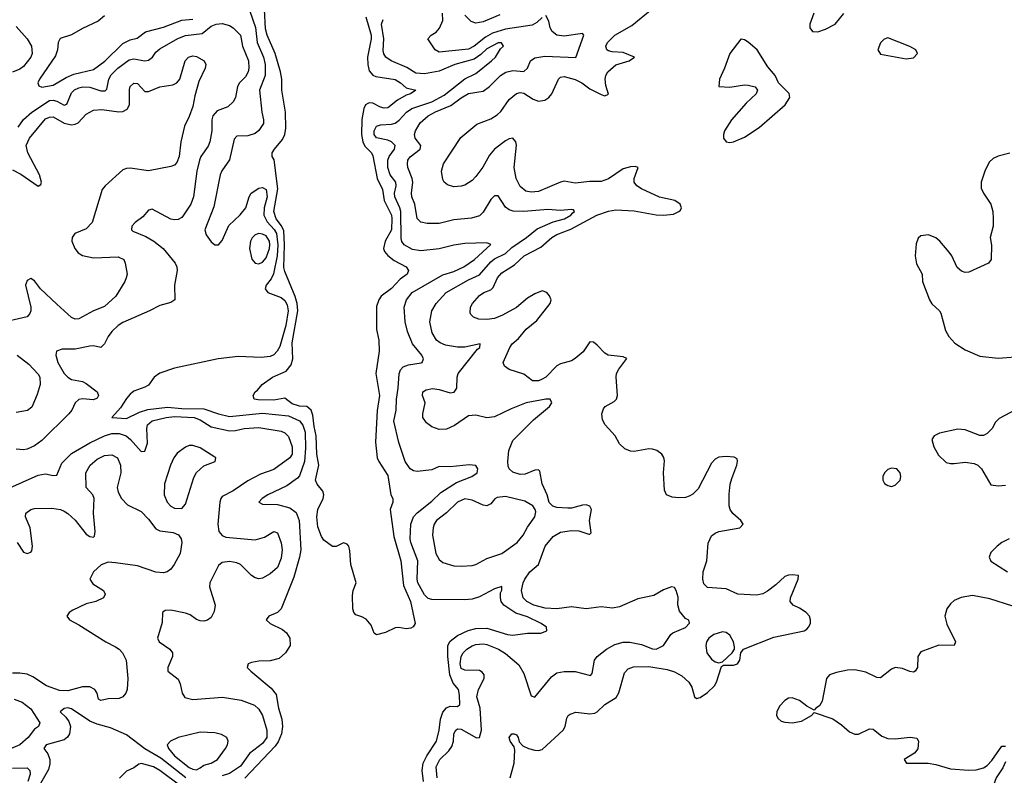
# Model space of a CAD drawing. Header units: inches. Extents: x 1603819 to 1745079, y 385938 to 533966.
# Tile 479 of 561: x 1633829 to 1639183, y 493064 to 497174. Entities that reach past the tile are written whole.
import ezdxf

# ---------------------------------------------------------------- set-up
doc = ezdxf.new("R2010")
doc.units = ezdxf.units.IN
doc.header["$MEASUREMENT"] = 0
doc.layers.add('B6439', color=7, linetype='Continuous')

msp = doc.modelspace()

# ---------------------------------------------------------------- linework, layer by layer
at = {"layer": 'B6439', "color": 5}
for points, elevation in [([(1635079.5, 497219.5), (1635111.2, 497131.2), (1635119.7, 497050), (1635154.5, 496970), (1635163.4, 496930), (1635162.8, 496870), (1635132.9, 496790), (1635146.1, 496670), (1635155.2, 496630), (1635154.3, 496610), (1635130, 496570.2), (1635110, 496555.6), (1635070, 496542.7), (1635010, 496540.9), (1634995.9, 496524.1), (1634969.3, 496410.7), (1634928.3, 496351.7), (1634919.1, 496330), (1634884.3, 496155.7), (1634835.4, 496030), (1634842.8, 496002.8), (1634870, 495965.2), (1634889.7, 495949.7), (1634910, 495949.6), (1634930, 495972.3), (1634965.4, 496054.6), (1635027.3, 496112.7), (1635058.5, 496150), (1635076.5, 496210), (1635088.2, 496230), (1635130, 496257.1), (1635150, 496260.7), (1635170, 496249.7), (1635174.1, 496210), (1635157.6, 496150), (1635157.2, 496110), (1635173.9, 496073.9), (1635212.8, 496032.8), (1635225.8, 496010), (1635233.4, 495950), (1635229, 495890), (1635209.4, 495790.6), (1635196, 495764), (1635168.7, 495730), (1635163.4, 495710), (1635178.2, 495690), (1635250, 495662), (1635270, 495646.1), (1635282.7, 495622.7), (1635289.1, 495590), (1635275.8, 495510), (1635243, 495397), (1635229.5, 495370.5), (1635210, 495351.8), (1635190, 495341.7), (1635142.8, 495337.2), (1635017.3, 495342.7), (1634908.6, 495328.6), (1634670, 495279.1), (1634590, 495250.7), (1634559.8, 495230), (1634530, 495186.7), (1634510, 495174.4), (1634450, 495153.4), (1634430, 495136.4), (1634410, 495114), (1634377.3, 495062.7), (1634329.3, 495010), (1634410, 495004.5), (1634480.8, 495039.2), (1634525.5, 495054.5), (1634633.1, 495066.9), (1634710, 495059.8), (1634830, 495057.5), (1634909.2, 495029.2), (1634970, 495016.4), (1635150, 495033.4), (1635290, 495019.6), (1635350, 494991.5), (1635368.9, 494968.9), (1635380.6, 494930), (1635383.7, 494843.7), (1635377.4, 494770), (1635350, 494693.4), (1635340.1, 494679.9), (1635281.6, 494638.4), (1635178.3, 494590), (1635148.2, 494570), (1635129.7, 494550), (1635150, 494538.3), (1635230, 494537.3), (1635298.6, 494518.6), (1635332.5, 494492.5), (1635347.7, 494450), (1635356.9, 494290), (1635350.2, 494249.8), (1635318.7, 494141.3), (1635250.3, 493969.7), (1635229.9, 493950.1), (1635182.9, 493930), (1635168.3, 493910), (1635191.1, 493890), (1635257.3, 493857.3), (1635279.7, 493839.7), (1635298.3, 493810), (1635299.7, 493770), (1635275.1, 493730), (1635240.3, 493699.7), (1635190, 493687.2), (1635130, 493685.2), (1635090, 493677.6), (1635072, 493670), (1635066.6, 493650), (1635085.1, 493630), (1635197.2, 493537.2), (1635223.4, 493503.4), (1635236.1, 493430), (1635254.1, 493370), (1635257.4, 493330), (1635253.2, 493290), (1635234.4, 493245.6), (1635217.4, 493222.6), (1635052.3, 493047.7)], 340), ([(1635710.4, 497190), (1635740.4, 497090), (1635740.6, 497070), (1635720.5, 496970), (1635721.2, 496930), (1635730, 496895.5), (1635750, 496871.3), (1635764.7, 496864.7), (1635870, 496848.5), (1635899.8, 496830), (1635930, 496802.7), (1635982.8, 496790), (1635954, 496770), (1635930, 496763.4), (1635883.5, 496736.5), (1635830, 496695.2), (1635810, 496691.8), (1635790, 496697.3), (1635750, 496719), (1635730, 496721.6), (1635722.3, 496717.7), (1635710, 496709.9), (1635699.5, 496690), (1635688.6, 496631.4), (1635687.8, 496550), (1635693.9, 496510), (1635706, 496486), (1635742.5, 496450), (1635750, 496432.9), (1635773.1, 496310), (1635802, 496250), (1635811.2, 496190), (1635850, 496110.2), (1635853.1, 496093.1), (1635851.5, 496030), (1635816.5, 495970), (1635807.8, 495930), (1635812.7, 495912.7), (1635830.9, 495890.9), (1635864.4, 495864.4), (1635930.3, 495830), (1635942.6, 495810), (1635935.3, 495790), (1635898.1, 495761.9), (1635850, 495711.6), (1635795, 495670), (1635781.8, 495650), (1635770, 495613.2), (1635768.7, 495488.7), (1635781.7, 495430), (1635784.4, 495370), (1635764.8, 495250), (1635784.6, 495130), (1635772, 495048), (1635764.3, 494875.7), (1635772.7, 494790), (1635781.1, 494770), (1635830, 494694), (1635847.2, 494590), (1635858, 494570), (1635858.3, 494550), (1635843.5, 494510), (1635863.1, 494363.1), (1635901.5, 494230), (1635916.2, 494096.2), (1635953.6, 494010), (1635979.3, 493890), (1635968.7, 493871.3), (1635955.1, 493864.9), (1635930, 493861.3), (1635890, 493868), (1635870, 493866.3), (1635818.6, 493841.4), (1635770, 493827.6), (1635756.2, 493836.2), (1635739.7, 493879.7), (1635713.1, 493913.1), (1635690, 493926), (1635656, 493936), (1635646, 493950), (1635640.9, 493970), (1635638.6, 494041.4), (1635642.7, 494070), (1635659, 494110), (1635629.2, 494210), (1635624.7, 494284.7), (1635619, 494310), (1635610, 494322), (1635590, 494328), (1635550, 494308), (1635530, 494308), (1635483.2, 494343.2), (1635470, 494362), (1635450, 494415.3), (1635445.4, 494470), (1635449.7, 494510), (1635479.5, 494570), (1635482.9, 494590), (1635477.6, 494610), (1635446.7, 494646.7), (1635436.9, 494670), (1635454.8, 494750), (1635445.1, 494810), (1635440.8, 494910), (1635430, 494960.9), (1635423.6, 495023.6), (1635413.9, 495050), (1635390, 495069.2), (1635350, 495071.4), (1635310, 495085), (1635270, 495115.1), (1635210, 495104.5), (1635126.1, 495106.1), (1635104, 495110), (1635099, 495130), (1635109.2, 495150), (1635122, 495158), (1635147.6, 495190), (1635203.5, 495230), (1635277.9, 495262.1), (1635304.3, 495295.7), (1635314.5, 495330), (1635310, 495416.3), (1635340.6, 495590), (1635337.1, 495630), (1635327.5, 495667.5), (1635270, 495805.1), (1635265.7, 495825.7), (1635269.6, 495950), (1635264.5, 496024.5), (1635251.7, 496051.7), (1635223.4, 496090), (1635211.4, 496130), (1635233.4, 496253.4), (1635211.8, 496411.8), (1635202, 496430), (1635202.4, 496450), (1635214, 496470), (1635258.1, 496521.9), (1635271, 496549), (1635275.5, 496584.5), (1635274.4, 496670), (1635253.6, 496790), (1635254.4, 496850), (1635246.7, 496890), (1635217.3, 496990), (1635174, 497090), (1635164.8, 497124.8), (1635160.5, 497230)], 320), ([(1636670, 497186), (1636641.7, 497158.3), (1636615.7, 497144.3), (1636470, 497123), (1636399.5, 497100.5), (1636361.1, 497078.9), (1636299.6, 497030), (1636270, 497013.6), (1636110, 496997.2), (1636087.7, 497010), (1636048.4, 497070), (1636065.5, 497090), (1636093.8, 497106.2), (1636112.3, 497127.7), (1636130.1, 497169.9), (1636128.4, 497210)], 360), ([(1636496.5, 493050), (1636518.5, 493130), (1636521.4, 493201.4), (1636518, 493218), (1636496, 493250), (1636491, 493270), (1636504.7, 493290), (1636518, 493290), (1636530, 493284), (1636539.3, 493270), (1636545.6, 493245.6), (1636564.4, 493224.4), (1636596, 493210), (1636630, 493201.1), (1636650, 493199.4), (1636670, 493204.1), (1636784.2, 493310), (1636795.2, 493330), (1636804.9, 493375.1), (1636811.5, 493388.5), (1636822.6, 493397.4), (1636852.7, 493407.3), (1636930, 493399.1), (1636957.3, 493402.7), (1636970, 493408.7), (1637011.3, 493450), (1637072.3, 493487.7), (1637086.8, 493513.2), (1637117.8, 493622.2), (1637137.2, 493642.8), (1637166.9, 493653.1), (1637250, 493656.2), (1637350, 493640.2), (1637390, 493626.5), (1637430, 493605), (1637467.7, 493570), (1637483.1, 493543.1), (1637498.7, 493490), (1637510, 493481.7), (1637530, 493487), (1637570, 493515), (1637607.1, 493550), (1637618.6, 493570), (1637644.9, 493655.1), (1637656.8, 493663.2), (1637710, 493663.5), (1637732.9, 493670), (1637744.6, 493690), (1637750.3, 493730), (1637764.9, 493750), (1637930, 493815.8), (1638094.4, 493850), (1638110, 493858.2), (1638118.6, 493870), (1638128.4, 493890), (1638130.1, 493910), (1638123.2, 493930), (1638105.5, 493950), (1638070, 493973.5), (1638034.4, 493990), (1638019, 494010), (1638020.8, 494030), (1638063, 494130), (1638064.7, 494150), (1638030, 494154.9), (1638010, 494153.4), (1637990, 494144.9), (1637940.6, 494099.4), (1637894.9, 494065.1), (1637869.3, 494050.7), (1637835.9, 494044.1), (1637733.4, 494050), (1637670, 494079), (1637570, 494085.6), (1637550, 494105.3), (1637543.5, 494130), (1637544.7, 494170), (1637565.3, 494230), (1637573, 494327), (1637590, 494365.7), (1637610, 494381.5), (1637630.1, 494389.9), (1637745.5, 494410), (1637762.4, 494430), (1637750.4, 494450), (1637707.5, 494487.5), (1637692.1, 494510), (1637686.4, 494530), (1637686.9, 494593.1), (1637692.9, 494647.1), (1637700.8, 494679.2), (1637729.1, 494750), (1637732.8, 494772.8), (1637730, 494784.7), (1637713.7, 494793.7), (1637670, 494797.6), (1637630, 494794), (1637610, 494783.8), (1637590, 494762), (1637517.8, 494622.2), (1637490, 494593.8), (1637470, 494582.7), (1637450, 494575.6), (1637412.4, 494572.4), (1637377, 494577), (1637346.8, 494590), (1637334.9, 494614.9), (1637329.3, 494710), (1637335, 494775), (1637332.1, 494792.1), (1637321.6, 494810), (1637294, 494830), (1637270, 494838.3), (1637250, 494839.1), (1637170, 494825.8), (1637150, 494827.5), (1637119.1, 494839.1), (1637090, 494866), (1637066.5, 494910), (1637012, 494970), (1636997.8, 494997.8), (1636994, 495030), (1637003.1, 495056.9), (1637013.4, 495070), (1637062.3, 495097.7), (1637074.7, 495110), (1637080.2, 495130), (1637071.6, 495230), (1637074.8, 495250), (1637086.4, 495273.6), (1637130, 495330.6), (1637110, 495339.5), (1637029.4, 495349.4), (1637010, 495359.6), (1636970, 495403.6), (1636950, 495419), (1636930, 495421.3), (1636892.8, 495367.2), (1636850, 495330.2), (1636830, 495319), (1636770, 495302.3), (1636750, 495291.6), (1636690, 495230.2), (1636670, 495217.8), (1636650, 495208.7), (1636617.3, 495210), (1636570, 495245.2), (1636490, 495272), (1636466, 495290), (1636458.7, 495310), (1636493.7, 495390), (1636507.5, 495410), (1636540.5, 495439.5), (1636583.2, 495490), (1636641.8, 495538.2), (1636713.7, 495630), (1636718.9, 495650), (1636710, 495672.7), (1636695.8, 495690), (1636670, 495698.3), (1636630, 495683.2), (1636590, 495659.3), (1636530, 495608.8), (1636453.5, 495566.5), (1636410, 495548.3), (1636370, 495542.7), (1636324.9, 495544.9), (1636296.3, 495556.3), (1636281.6, 495570), (1636279, 495579), (1636279.5, 495610), (1636290.3, 495630), (1636330, 495673.6), (1636353.7, 495690), (1636390, 495704.9), (1636403, 495717), (1636427.1, 495770), (1636450, 495797.4), (1636519.9, 495840.1), (1636572.4, 495890), (1636663.2, 495936.8), (1636722.7, 495990), (1636750, 496006.1), (1636825.5, 496034.5), (1636967.2, 496110), (1637030, 496133.2), (1637070, 496138.8), (1637170, 496133.5), (1637290, 496112.1), (1637329.5, 496110.5), (1637383.8, 496116.2), (1637414, 496130), (1637421.7, 496138.3), (1637428.2, 496150), (1637421.3, 496170), (1637392.2, 496190), (1637308.4, 496208.4), (1637210, 496254), (1637185.2, 496270), (1637171.1, 496290), (1637170.2, 496310), (1637192.7, 496370), (1637175.2, 496375.2), (1637150, 496373.9), (1637110, 496362.6), (1637030, 496308.2), (1636990, 496294.1), (1636930, 496293.7), (1636850, 496285), (1636790, 496295), (1636770, 496290.7), (1636650, 496240.1), (1636610, 496235), (1636581.9, 496241.9), (1636550, 496266), (1636528.3, 496310), (1636518.2, 496370), (1636530.8, 496490.8), (1636526, 496510), (1636510, 496528.7), (1636490, 496525.8), (1636470, 496515.6), (1636409.9, 496470.1), (1636383.6, 496436.4), (1636347.9, 496372.1), (1636310, 496320.2), (1636290, 496299.6), (1636250, 496274.3), (1636230, 496267.9), (1636190, 496265.2), (1636154.8, 496274.8), (1636137.6, 496290), (1636130, 496304), (1636121.8, 496350), (1636133, 496390), (1636227, 496533), (1636314.7, 496605.3), (1636390, 496633.9), (1636424.6, 496655.4), (1636445, 496675), (1636490, 496740.3), (1636530, 496773), (1636550, 496778.6), (1636570, 496774.6), (1636621.7, 496741.7), (1636650, 496731.5), (1636684.8, 496735.2), (1636706, 496750), (1636721.7, 496770), (1636759.3, 496850), (1636770, 496860.7), (1636790, 496865.4), (1636850, 496847.9), (1636885.1, 496830), (1636930, 496798), (1636990, 496767.7), (1637010, 496759.7), (1637030, 496768.7), (1637016.6, 496816.6), (1637013, 496850), (1637016, 496870), (1637026.3, 496890), (1637070, 496927.4), (1637143, 496950), (1637171.3, 496970), (1637110, 496996), (1637050, 496998.6), (1637030, 497003.6), (1637021.3, 497010), (1637016.9, 497030), (1637024.9, 497050), (1637065.8, 497090), (1637158.5, 497141.5), (1637278.9, 497241.1)], 380), ([(1638148.2, 497210), (1638126, 497150), (1638124.9, 497130), (1638140.7, 497110), (1638170, 497106.9), (1638210, 497122), (1638262.9, 497150), (1638310, 497207.7)], 420), ([(1633821.1, 496590), (1633849.1, 496630.9), (1633894.4, 496670), (1633990, 496733.8), (1634010, 496736.5), (1634030, 496730.7), (1634070, 496708.6), (1634085.3, 496714.7), (1634110, 496775.4), (1634127.7, 496792.3), (1634150, 496802.7), (1634172, 496808), (1634210, 496806.8), (1634270, 496786.3), (1634293.8, 496786.2), (1634303.4, 496796.6), (1634313.6, 496850), (1634325.8, 496874.2), (1634362, 496910), (1634425, 496955), (1634450, 496961.1), (1634510, 496949.9), (1634530, 496953.7), (1634550.8, 496969.2), (1634570, 496997.6), (1634590, 497015.8), (1634688.9, 497071.1), (1634730, 497088), (1634821.1, 497098.9), (1634870, 497138), (1634898, 497150), (1634930, 497153.7), (1634970, 497142.6), (1634990, 497129.8), (1635029.8, 497090), (1635040.9, 497030), (1635072.6, 496950), (1635075.4, 496910), (1635071.7, 496890), (1635057.4, 496862.6), (1635024.5, 496830), (1635013, 496810), (1635001.9, 496750), (1634990, 496726.7), (1634960, 496700), (1634902.7, 496677.3), (1634879.9, 496650), (1634874.4, 496630), (1634874.1, 496570), (1634863, 496510), (1634854, 496486), (1634814.7, 496430), (1634806.4, 496410), (1634791.6, 496350), (1634774.8, 496210), (1634759.8, 496170), (1634720.4, 496110), (1634710, 496098.3), (1634690, 496086.8), (1634670, 496085), (1634650, 496089.3), (1634550, 496143.7), (1634530, 496136.9), (1634498.5, 496101.5), (1634456, 496070), (1634438.7, 496050), (1634437.4, 496030), (1634443.9, 496023.9), (1634515.3, 495995.3), (1634558.8, 495970), (1634609.8, 495930), (1634674.9, 495850), (1634683.2, 495830), (1634684.9, 495810), (1634669.8, 495730), (1634672.3, 495650), (1634650, 495635.5), (1634590, 495619.5), (1634534.5, 495590), (1634390, 495527.1), (1634364.4, 495510), (1634330, 495477.7), (1634309.8, 495450), (1634290, 495410.4), (1634270, 495391.7), (1634230, 495399.7), (1634210, 495398.8), (1634130, 495381.6), (1634058.9, 495381.1), (1634029, 495370), (1634025.1, 495350), (1634036.2, 495310), (1634070.7, 495250), (1634090, 495229.8), (1634110, 495217.3), (1634170, 495206.6), (1634190, 495195.1), (1634249.6, 495150), (1634257.3, 495130), (1634250, 495115.5), (1634230, 495106.2), (1634170, 495111.6), (1634150, 495107.6), (1634130.6, 495089.4), (1634111.8, 495050), (1634096.1, 495030), (1633950, 494885.1), (1633910, 494856.6), (1633870, 494837.7), (1633850, 494833.6), (1633810, 494838)], 360), ([(1634290, 497194.7), (1634254.7, 497165.3), (1634170, 497125.1), (1634110, 497090.6), (1634048.8, 497071.2), (1634037.7, 497050), (1634033.6, 497010), (1634023, 496977), (1633935.8, 496850), (1633928.2, 496830), (1633933.6, 496813.6), (1633950, 496806.2), (1634010, 496816.8), (1634080.8, 496859.2), (1634123.2, 496876.8), (1634230, 496903.4), (1634291.2, 496948.8), (1634390, 497044.8), (1634430, 497064.3), (1634467.5, 497072.5), (1634512.3, 497107.7), (1634610, 497132.7), (1634710, 497170.4), (1634770, 497176.4)], 340), ([(1636024.1, 493030), (1636016.9, 493090), (1636022.4, 493130), (1636042.4, 493170), (1636095.2, 493250), (1636110.6, 493309.4), (1636117.1, 493370), (1636130, 493407.9), (1636150, 493430.4), (1636170, 493439.3), (1636210, 493438.9), (1636221.6, 493450), (1636220.4, 493500.4), (1636214.8, 493530), (1636185.5, 493565.6), (1636167.9, 493610), (1636157, 493710), (1636157.7, 493770), (1636170, 493794.2), (1636210, 493824.5), (1636267.9, 493852.1), (1636310, 493863.2), (1636370, 493864.8), (1636482, 493830), (1636510, 493826), (1636590, 493836.3), (1636663.4, 493836.6), (1636694.8, 493850), (1636693.4, 493870), (1636664.9, 493890), (1636590, 493926), (1636526, 493946), (1636460.8, 493990), (1636447, 494010), (1636443, 494030), (1636444.3, 494055.7), (1636451.2, 494071.2), (1636450.2, 494090.2), (1636410, 494078.2), (1636330, 494034.6), (1636290, 494022.8), (1636250, 494018.1), (1636070, 494020.7), (1636050, 494026.4), (1636030, 494045.4), (1635994, 494110), (1635989.6, 494130.4), (1635994.3, 494230), (1635955.7, 494330), (1635952.7, 494350), (1635956.6, 494430), (1635970.7, 494470), (1635990, 494491.7), (1636070, 494554.6), (1636118.5, 494601.5), (1636203.6, 494656.4), (1636288, 494690), (1636316.4, 494710), (1636320.4, 494730), (1636308.5, 494748.5), (1636272.6, 494752.6), (1636170, 494741.7), (1636110, 494742.8), (1636070, 494725), (1635990, 494716.5), (1635970, 494719.5), (1635951.3, 494731.3), (1635925.8, 494770), (1635890, 494873.4), (1635863.7, 494990), (1635876, 495050), (1635877.5, 495110), (1635887.8, 495170), (1635892.4, 495247.6), (1635899, 495270), (1635913.6, 495286.4), (1635943, 495297), (1636012.7, 495307.3), (1636018, 495310), (1636025, 495330), (1636015.1, 495350), (1635964.8, 495410), (1635937.3, 495477.3), (1635925.1, 495530), (1635920.2, 495610), (1635932.5, 495650), (1635962.9, 495690), (1636130, 495786), (1636190, 495804.3), (1636244, 495830), (1636302.7, 495870), (1636390.3, 495950.3), (1636370, 495959.5), (1636250, 495957.1), (1636190, 495948.1), (1636110, 495927.1), (1636010, 495917.2), (1635964.3, 495924.3), (1635919.7, 495950), (1635906.8, 495966.8), (1635903.2, 495983.2), (1635901.2, 496130), (1635896.4, 496150), (1635868.8, 496210), (1635867.8, 496230), (1635876.6, 496270), (1635873.8, 496290), (1635844.2, 496330), (1635831, 496370), (1635831, 496410), (1635837.2, 496430), (1635867.2, 496470), (1635870.1, 496490), (1635850, 496508.8), (1635830, 496517.7), (1635770, 496531.3), (1635756.6, 496550), (1635755.8, 496570), (1635770, 496595), (1635790, 496601.4), (1635850, 496604.7), (1635870, 496611.6), (1635892.5, 496627.5), (1635931.6, 496670), (1635962, 496690), (1636070, 496727.4), (1636137.6, 496762.4), (1636250, 496851.8), (1636310, 496880.4), (1636393.9, 496950), (1636416.5, 496970), (1636444.2, 497015.8), (1636459.3, 497030), (1636448, 497048), (1636430, 497047.2), (1636370, 497016), (1636336.1, 496983.9), (1636300.8, 496959.2), (1636195.1, 496930), (1636110, 496893.4), (1636030, 496878.7), (1635983.5, 496883.5), (1635933.9, 496913.9), (1635848.9, 496950), (1635820.2, 496970), (1635808.8, 496988.8), (1635805.5, 497005.5), (1635808.6, 497070), (1635796.4, 497150), (1635805.6, 497174.4)], 340), ([(1636099.6, 493050), (1636093, 493110), (1636113.7, 493150), (1636162.1, 493197.9), (1636178.9, 493221.1), (1636188.4, 493250), (1636190.2, 493290), (1636200.3, 493310), (1636210, 493315.9), (1636230, 493314.2), (1636313.1, 493266.9), (1636330.1, 493269.9), (1636340.8, 493310), (1636333.6, 493430), (1636314, 493490), (1636323.4, 493530), (1636354.6, 493590), (1636354.4, 493610), (1636344.5, 493624.5), (1636330, 493633.3), (1636250, 493635), (1636230, 493645.4), (1636223.6, 493670), (1636230, 493709.6), (1636240.9, 493730), (1636260.2, 493750), (1636290, 493768.4), (1636310, 493774.7), (1636350, 493778.7), (1636370, 493776.2), (1636433.1, 493750), (1636470, 493727.3), (1636544, 493664), (1636570, 493618.4), (1636610, 493497), (1636630, 493489.6), (1636720.6, 493599.4), (1636750, 493620.9), (1636790, 493628.2), (1636850, 493628.4), (1636933, 493607), (1636942.5, 493617.5), (1636955.1, 493690), (1636970, 493709.8), (1637019, 493750), (1637064.3, 493775.6), (1637110, 493787.6), (1637147.6, 493787.6), (1637210, 493775.2), (1637270, 493751.6), (1637290, 493750.9), (1637330.4, 493770), (1637370.2, 493829.8), (1637381.4, 493838.6), (1637450, 493868.5), (1637470.6, 493890.6), (1637467.1, 493907.1), (1637450, 493917.3), (1637417.3, 493957.3), (1637408.2, 493991.8), (1637410, 494032), (1637399.1, 494070), (1637390, 494086), (1637374, 494090), (1637330, 494072.7), (1637277.6, 494042.4), (1637190, 494023.2), (1637090, 493980.7), (1637052.7, 493972.7), (1636990, 493980.3), (1636909.7, 493970.3), (1636830, 493979.8), (1636750, 493968.7), (1636686.1, 493973.9), (1636624.4, 493990), (1636586.2, 494010), (1636567.2, 494030), (1636558, 494070), (1636566.8, 494110), (1636575.9, 494130), (1636603.8, 494170), (1636650.1, 494210), (1636686.1, 494310), (1636730, 494363.2), (1636770, 494386.8), (1636830, 494395.9), (1636870, 494393.5), (1636924, 494376), (1636930, 494376), (1636936.5, 494383.5), (1636927.1, 494450), (1636937.4, 494510), (1636928.7, 494528.7), (1636910, 494534.3), (1636890, 494533.8), (1636830, 494517.7), (1636810, 494516.9), (1636750, 494521.3), (1636728.5, 494528.5), (1636708.5, 494548.5), (1636696.5, 494590), (1636669.3, 494649.3), (1636658, 494718), (1636650, 494724.9), (1636630, 494723.7), (1636577.4, 494702.6), (1636550, 494699.3), (1636510, 494712.6), (1636490.3, 494730), (1636484.5, 494744.5), (1636482.7, 494770), (1636489.3, 494830), (1636510, 494885.6), (1636622.9, 494997.1), (1636710.2, 495070), (1636722.6, 495090), (1636714, 495110), (1636690, 495110.2), (1636582.9, 495090), (1636502.2, 495057.8), (1636410, 495013.2), (1636370, 495009), (1636310, 495022), (1636270, 495018.4), (1636192.9, 494967.1), (1636150, 494947.3), (1636110, 494945.6), (1636070, 494959.2), (1636041.1, 494981.1), (1636021.8, 495010), (1636021.2, 495030), (1636033.1, 495090), (1636019.5, 495130), (1636021.6, 495150), (1636038.6, 495161.4), (1636072.9, 495167.1), (1636110, 495162.8), (1636170, 495143.9), (1636192.1, 495147.9), (1636206.5, 495170), (1636207.3, 495230), (1636212.4, 495250), (1636318.4, 495381.6), (1636330.2, 495390), (1636332.7, 495410), (1636250, 495392.8), (1636210, 495391.8), (1636143.8, 495403.8), (1636115.4, 495415.4), (1636094.9, 495430), (1636071.9, 495470), (1636059.8, 495530), (1636069.3, 495590), (1636092.9, 495630), (1636148.3, 495690), (1636270, 495759.7), (1636330, 495786.6), (1636390, 495857.3), (1636410, 495872.5), (1636470, 495901.7), (1636505, 495935), (1636585.5, 495990), (1636643.7, 496036.3), (1636730, 496074), (1636792.3, 496090), (1636826.7, 496110), (1636836, 496124), (1636846.7, 496130), (1636839.7, 496139.7), (1636830, 496142.3), (1636770, 496135.7), (1636700.7, 496140.7), (1636570, 496130.5), (1636512, 496132), (1636490, 496139.5), (1636470, 496154), (1636430, 496216.5), (1636410, 496216.1), (1636390, 496196.5), (1636350, 496127), (1636330, 496106.3), (1636285, 496095), (1636190, 496086), (1636110, 496066), (1636045.2, 496065.2), (1636010, 496072.7), (1635990, 496093), (1635976.8, 496170), (1635961.3, 496210), (1635959.5, 496230), (1635966.7, 496290), (1635963.2, 496310), (1635940.2, 496370), (1635937.7, 496390), (1635940.2, 496410), (1635951.4, 496428.6), (1636007.2, 496470), (1636010.2, 496490), (1635979.8, 496530), (1635975.1, 496550), (1635981, 496570), (1636006.9, 496613.1), (1636049.2, 496650.8), (1636090, 496672.7), (1636172.9, 496707.1), (1636230, 496748.7), (1636270, 496771.6), (1636350, 496785.5), (1636384.2, 496810), (1636442.8, 496870), (1636472.4, 496887.6), (1636510, 496897.9), (1636570, 496892.5), (1636589.5, 496910.5), (1636606.7, 496950), (1636630, 496965.6), (1636685.1, 496974.9), (1636852.4, 496967.6), (1636897.1, 497090), (1636890, 497098), (1636790, 497083.6), (1636750, 497090.1), (1636723.5, 497110), (1636713.5, 497130), (1636706.6, 497166.6), (1636690, 497197)], 360), ([(1636439.8, 497200.2), (1636350, 497162.6), (1636310, 497154), (1636283.1, 497163.1), (1636250, 497198.3)], 380), ([(1633810, 497136.8), (1633869.1, 497070), (1633893.6, 497030), (1633897, 496990), (1633889.9, 496970), (1633850, 496919.8), (1633830, 496904), (1633790, 496887.5)], 360), ([(1633790, 496356.3), (1633834.1, 496334.1), (1633930, 496268.8), (1633943.4, 496276.6), (1633947.4, 496290), (1633936.3, 496330), (1633872.4, 496450), (1633864.1, 496490), (1633881.3, 496530), (1633970, 496634.7), (1633990, 496643.4), (1634010, 496644.7), (1634071.2, 496611.2), (1634110, 496602.8), (1634130, 496605.5), (1634146.4, 496613.6), (1634190, 496660.7), (1634230, 496681), (1634274.8, 496685.2), (1634367.8, 496672.2), (1634390, 496674.4), (1634412.6, 496687.4), (1634426.2, 496710), (1634425.7, 496794.3), (1634430, 496811.2), (1634450, 496828.4), (1634470, 496827.1), (1634510, 496782.4), (1634530, 496782.7), (1634590, 496808.9), (1634661.4, 496818.6), (1634682.6, 496830), (1634699.1, 496850), (1634727.9, 496950), (1634746.7, 496970), (1634770, 496977.3), (1634790, 496973.5), (1634832.3, 496950), (1634840.7, 496930), (1634836.9, 496910), (1634802.7, 496837.3), (1634780.6, 496759.4), (1634770, 496701.6), (1634750, 496646.4), (1634725, 496595), (1634705, 496510), (1634696.3, 496430), (1634682.6, 496397.4), (1634670, 496383.1), (1634650, 496376.1), (1634530, 496351.8), (1634430, 496366.7), (1634410, 496365.3), (1634390, 496356.5), (1634294.2, 496270), (1634278, 496250), (1634222.4, 496070), (1634190, 496035.8), (1634128.9, 496011.1), (1634114, 495990), (1634112.3, 495970), (1634128.6, 495930), (1634146.1, 495906.1), (1634170, 495890.5), (1634230, 495877.8), (1634364.8, 495884.8), (1634395.8, 495870), (1634403.1, 495850), (1634412.4, 495790), (1634408.3, 495770), (1634401.1, 495750), (1634351.6, 495670), (1634290, 495613.1), (1634230, 495589.4), (1634150, 495546.3), (1634130, 495545.6), (1634110, 495554), (1634030, 495626), (1633942.8, 495710), (1633910, 495753), (1633890, 495766), (1633870, 495755.5), (1633859.7, 495730), (1633888.9, 495610), (1633889.8, 495590), (1633884.6, 495575.4), (1633870, 495558.3), (1633710, 495521.6)], 380), ([(1639213, 496447), (1639149.3, 496430.7), (1639121.7, 496418.3), (1639101.7, 496398.3), (1639076.5, 496350), (1639058.2, 496290), (1639058, 496258), (1639070, 496230.5), (1639110.4, 496170), (1639120.4, 496130), (1639123, 496090), (1639122, 496050), (1639105.5, 495990), (1639112.8, 495947.2), (1639111, 495870), (1639098, 495850), (1638990, 495800.9), (1638970, 495799.3), (1638950, 495805.2), (1638926.3, 495826.3), (1638898, 495890), (1638883.7, 495910), (1638832, 495970), (1638810, 495987), (1638770, 496003.7), (1638730, 495999), (1638714.4, 495985.6), (1638704.5, 495955.5), (1638699.1, 495890), (1638705.2, 495845.2), (1638736, 495790), (1638738.8, 495750), (1638777.1, 495650), (1638788.9, 495628.9), (1638830, 495590.7), (1638838, 495578), (1638862.7, 495482.7), (1638880.9, 495450), (1638914.5, 495414.5), (1638970, 495377.6), (1639050, 495343.6), (1639150, 495333.4), (1639290, 495343.8)], 420), ([(1633814.6, 495350), (1633879.4, 495299.4), (1633930, 495246), (1633938.8, 495230), (1633939.8, 495190), (1633924.6, 495135.4), (1633894.3, 495065.7), (1633871.1, 495048.9), (1633810, 495037.5)], 380), ([(1633759.5, 494620.5), (1633930, 494695.7), (1633970, 494703), (1634010, 494695), (1634030, 494696.3), (1634058.1, 494761.9), (1634110, 494813.4), (1634210, 494873), (1634290, 494910.3), (1634330, 494923.3), (1634370, 494923.7), (1634407.2, 494910), (1634431, 494890), (1634490, 494824.8), (1634510, 494827.6), (1634523.9, 494870), (1634520.4, 494950), (1634523.5, 494970), (1634550, 494992.1), (1634626, 495010), (1634670, 495014.9), (1634777.4, 495010), (1634810, 494997.3), (1634870, 494959.3), (1634970, 494937.8), (1635001.5, 494938.5), (1635050, 494949.9), (1635130, 494955.4), (1635250, 494935.6), (1635270, 494927.4), (1635290, 494906), (1635309.9, 494850), (1635310.4, 494810), (1635297.1, 494790), (1635210, 494728), (1635138.4, 494701.6), (1635070, 494665.6), (1634990, 494611.3), (1634930, 494580.3), (1634922.4, 494570), (1634917.3, 494550), (1634906.3, 494430), (1634912.4, 494390), (1634930, 494367.6), (1634950, 494358.7), (1635110, 494345.3), (1635160.7, 494359.3), (1635210, 494389.4), (1635230, 494382.7), (1635250, 494329.2), (1635256.8, 494290), (1635250, 494244.9), (1635230, 494194), (1635190, 494159.6), (1635150, 494136.9), (1635130, 494132.9), (1635110, 494137.4), (1635090, 494150.3), (1635030.2, 494210.2), (1635010, 494220.3), (1634970, 494227.6), (1634930, 494221.1), (1634910, 494204.4), (1634863.1, 494110), (1634861.7, 494090), (1634891.1, 493990), (1634885.6, 493954.4), (1634870, 493923), (1634850, 493907.4), (1634830, 493902.6), (1634810, 493904.2), (1634790, 493912.2), (1634756.4, 493936.4), (1634730, 493946.7), (1634650, 493962.7), (1634620.1, 493959.9), (1634606, 493950), (1634604.2, 493895.8), (1634578.7, 493810), (1634586.6, 493790), (1634645.4, 493750), (1634660.4, 493730), (1634660.3, 493710), (1634633.7, 493650), (1634633.6, 493630), (1634690, 493586.6), (1634702.3, 493562.3), (1634712.8, 493510), (1634727.6, 493487.6), (1634770, 493476.8), (1634930.9, 493489.1), (1635032.3, 493472.3), (1635104.8, 493444.8), (1635130, 493423.1), (1635148.7, 493388.7), (1635171.9, 493310), (1635172.6, 493270), (1635150, 493237.7), (1635078.2, 493181.8), (1635030, 493114.4), (1634970, 493073.1), (1634930, 493061.6)], 360), ([(1639247.2, 495052.8), (1639155.2, 495004.8), (1639134.6, 494985.4), (1639117.6, 494950), (1639090, 494922.4), (1639070, 494913), (1639050, 494912.8), (1638970, 494943.5), (1638930, 494946.5), (1638830, 494924.8), (1638801.6, 494910), (1638788.5, 494890), (1638799.5, 494850), (1638824.5, 494804.5), (1638866.1, 494766.1), (1638890, 494759), (1638910, 494759.1), (1638970, 494767.9), (1639019.2, 494759.2), (1639039.1, 494750), (1639058.4, 494730), (1639110, 494644.7), (1639150, 494638.8), (1639190, 494642)], 420), ([(1633815.1, 494330), (1633850, 494278.4), (1633870.3, 494269.7), (1633890, 494278), (1633894.9, 494285.1), (1633898.5, 494310), (1633886.2, 494410), (1633860.3, 494470), (1633862.4, 494490), (1633890, 494509.6), (1633910, 494515.8), (1634002.8, 494517.2), (1634050, 494508.9), (1634070, 494500.8), (1634090, 494488.8), (1634130, 494450.9), (1634190, 494376.3), (1634210, 494363.6), (1634230, 494359.3), (1634236.1, 494363.9), (1634239.5, 494390), (1634229.4, 494490), (1634234.2, 494570), (1634226.5, 494590), (1634190.2, 494630), (1634189.2, 494710), (1634211.6, 494750), (1634250, 494784.2), (1634290, 494803.5), (1634330, 494806.4), (1634361.3, 494790), (1634377.2, 494750), (1634378.4, 494710), (1634358.8, 494630), (1634364, 494604), (1634382.8, 494570), (1634415.3, 494535.3), (1634490, 494498.5), (1634530, 494456.9), (1634570, 494404), (1634590, 494393.7), (1634664.2, 494384.2), (1634691.5, 494371.5), (1634707, 494350), (1634711.1, 494331.1), (1634702, 494270), (1634668.6, 494210), (1634650, 494185.7), (1634630, 494170.2), (1634610, 494164.7), (1634570, 494169.2), (1634470, 494202.7), (1634350, 494220.2), (1634310, 494222.6), (1634271.1, 494208.9), (1634230, 494170.6), (1634209.5, 494130), (1634225.8, 494105.8), (1634284, 494070), (1634292.7, 494050), (1634284, 494030), (1634242, 494010), (1634190, 493995.8), (1634118.4, 493961.6), (1634098, 493950), (1634085.2, 493930), (1634099.3, 493910), (1634150, 493882.8), (1634297.3, 493790), (1634350, 493763.2), (1634369.9, 493749.9), (1634388.1, 493730), (1634407.4, 493690), (1634417.4, 493590), (1634413.5, 493530), (1634406, 493510), (1634390, 493491.7), (1634370, 493482.4), (1634310, 493479.6), (1634270, 493470.5), (1634258, 493478), (1634249.2, 493510), (1634237.7, 493530), (1634210, 493545.9), (1634170, 493545.9), (1634090, 493524.1), (1634045.8, 493525.8), (1633974, 493550), (1633899.4, 493599.4), (1633870, 493613.7), (1633830, 493620.3), (1633790, 493619.3)], 380), ([(1639210, 494349.7), (1639170, 494331.1), (1639143.7, 494310), (1639110, 494275.6), (1639100.3, 494250), (1639110, 494228.7), (1639200.5, 494170)], 420), ([(1639230, 493984.6), (1639104.4, 494024.4), (1639010, 494042.1), (1638948.6, 494031.4), (1638910, 494014.4), (1638890, 493996.9), (1638871.3, 493970), (1638860.6, 493930), (1638870, 493886.4), (1638917.4, 493790), (1638910.6, 493770), (1638827.6, 493772.4), (1638730, 493734.8), (1638713.4, 493710), (1638710.2, 493650), (1638698.4, 493630), (1638690, 493625.8), (1638670, 493628.2), (1638630, 493645.7), (1638590, 493649.8), (1638570, 493641.6), (1638510, 493594), (1638490, 493595.9), (1638430, 493625), (1638370, 493637.1), (1638330, 493636.2), (1638270, 493623.9), (1638233, 493610), (1638217, 493590), (1638192.7, 493467.3), (1638177.7, 493442.3), (1638158, 493430), (1638150, 493418), (1638110, 493439.6), (1638069.5, 493470), (1638030, 493484.8), (1638010, 493483.1), (1637989.3, 493470.7), (1637960.7, 493439.2), (1637945.4, 493410), (1637945.2, 493390), (1637952.7, 493372.7), (1637970, 493359.1), (1637990, 493352.4), (1638030, 493350.2), (1638080.9, 493359.1), (1638134, 493390), (1638150, 493406), (1638251.2, 493371.2), (1638298.6, 493338.6), (1638340.5, 493300.5), (1638370, 493287.4), (1638390, 493287.6), (1638450, 493317.4), (1638470, 493314.3), (1638516.8, 493276.8), (1638550, 493263.7), (1638590, 493261.9), (1638671.4, 493271.4), (1638706.7, 493266.7), (1638717, 493250), (1638712.3, 493207.7), (1638694.8, 493185.2), (1638639.1, 493150), (1638652, 493130), (1638769.7, 493130.3), (1638810, 493123.2), (1638890, 493098.8), (1638990, 493091.7), (1639030, 493093.1), (1639070, 493105.2), (1639090, 493118), (1639115.9, 493144.1), (1639170, 493222), (1639190, 493222.8)], 420), ([(1633798.3, 493478.3), (1633842.5, 493462.5), (1633890, 493424.7), (1633937.6, 493350), (1633931.6, 493330), (1633910, 493314.9), (1633874.9, 493270), (1633830, 493229.5), (1633731.2, 493188.8)], 380), ([(1634732.9, 493050), (1634596.4, 493156.4), (1634508.8, 493208.8), (1634410, 493284.5), (1634323.1, 493323.1), (1634250, 493342.5), (1634210, 493358.2), (1634110, 493425.7), (1634090, 493430.1), (1634070, 493427.1), (1634048.3, 493410), (1634080.6, 493380.6), (1634096.9, 493356.9), (1634104.2, 493330), (1634100.4, 493290), (1634088.8, 493271.2), (1634070, 493257.5), (1633972.4, 493230), (1633959.3, 493210), (1633981, 493181), (1633993.2, 493150), (1633993.1, 493126.9), (1633985.3, 493094.7), (1633891.6, 492930)], 360), ([(1639190, 493138), (1639176, 493104), (1639138.4, 493050), (1639110.4, 492970.4), (1639113.1, 492953.1), (1639247.8, 492827.8)], 420), ([(1633790, 493103.3), (1633870, 493103.9), (1633884.5, 493090), (1633885.8, 493070), (1633873.6, 493030)], 380), ([(1634704.9, 493004.9), (1634590.1, 493090), (1634556.5, 493110), (1634491.6, 493128.4), (1634475.9, 493124.1), (1634450, 493104.7), (1634410, 493086), (1634371.9, 493048.1)], 340)]:
    msp.add_lwpolyline(points, dxfattribs=dict(at, elevation=elevation))
for points, elevation in [([(1637753, 497067), (1637750, 497067), (1637690.2, 496989.8), (1637662.3, 496910), (1637634.9, 496850), (1637631.1, 496811.1), (1637690, 496806.3), (1637770, 496819.5), (1637790, 496818.4), (1637828.3, 496808.3), (1637840.5, 496790), (1637834.4, 496770), (1637780.2, 496719.8), (1637700.2, 496630), (1637661.6, 496570), (1637656, 496550), (1637656.9, 496530), (1637670, 496510.3), (1637690, 496506.3), (1637710, 496508.8), (1637770, 496534.5), (1637850, 496587.7), (1637991.5, 496710), (1638016.9, 496750), (1638013, 496773), (1637955.6, 496830), (1637936.3, 496870), (1637898, 496918), (1637838.6, 497010), (1637790, 497051.9), (1637770, 497064.7)], 420), ([(1638550, 497075.3), (1638530, 497068.7), (1638510, 497048.7), (1638494.8, 497010), (1638510, 496986.8), (1638650, 496961.1), (1638690, 496967.2), (1638711.1, 496990), (1638701.6, 497010), (1638670, 497028.2)], 420), ([(1635130, 496010.4), (1635110, 496003.7), (1635092.5, 495987.5), (1635084, 495970), (1635078.6, 495930), (1635091.1, 495871.1), (1635109, 495849), (1635130, 495845.2), (1635150, 495854.9), (1635170, 495878.6), (1635188, 495930), (1635189.4, 495950), (1635187, 495970), (1635170, 495998.5), (1635150, 496008.1)], 360), ([(1634770, 494858), (1634750, 494857.6), (1634730, 494849.6), (1634684.3, 494815.7), (1634666.7, 494790), (1634648.1, 494750), (1634615.4, 494650), (1634615.2, 494590), (1634630, 494550.4), (1634650, 494528), (1634670, 494516.3), (1634710, 494516), (1634730, 494538), (1634775.6, 494684.4), (1634789.8, 494710.2), (1634830, 494747.4), (1634892.3, 494770), (1634895.1, 494790), (1634890, 494794), (1634810, 494846)], 380), ([(1638570, 494734.8), (1638550, 494727.6), (1638532.4, 494710), (1638522.6, 494690), (1638522.6, 494670), (1638531.8, 494651.8), (1638550, 494639.5), (1638570, 494634.4), (1638590, 494641.6), (1638617, 494670), (1638620.9, 494690), (1638617, 494710), (1638598, 494730)], 420), ([(1636470, 494580.5), (1636425.2, 494574.8), (1636412.5, 494567.5), (1636390, 494541.3), (1636370, 494529.8), (1636350, 494532.7), (1636290, 494560.6), (1636250, 494567.3), (1636210, 494549.8), (1636149.2, 494490.8), (1636095, 494450), (1636082.5, 494430), (1636076.8, 494410), (1636073, 494370), (1636091.4, 494270), (1636110, 494237.2), (1636130, 494221.1), (1636190, 494204.2), (1636230, 494201.2), (1636290, 494205.8), (1636310, 494211.3), (1636370, 494242.8), (1636450, 494270.2), (1636533.2, 494330), (1636566.6, 494370), (1636590, 494414.4), (1636629.6, 494470), (1636636.2, 494496.2), (1636632.7, 494510), (1636618.4, 494530), (1636575.4, 494555.4)], 360), ([(1637650, 493843.7), (1637603.1, 493830), (1637576.1, 493810), (1637563.6, 493790), (1637559.6, 493770), (1637566.3, 493730), (1637590, 493694.9), (1637610, 493681.6), (1637630, 493676.3), (1637650, 493681), (1637702.9, 493730), (1637715.1, 493750), (1637716.6, 493763.4), (1637711, 493790), (1637690, 493826.6), (1637670, 493840.3)], 380), ([(1634810, 493299.3), (1634690.5, 493270), (1634648.4, 493250), (1634630.3, 493230), (1634638.5, 493210), (1634670.2, 493170), (1634750, 493107.2), (1634770, 493097), (1634790, 493094), (1634810, 493105.3), (1634830, 493119.2), (1634870, 493130.9), (1634903.9, 493150), (1634948.2, 493210), (1634958, 493230), (1634962.4, 493250), (1634954.5, 493270), (1634925.9, 493285.9), (1634890, 493295.8)], 380)]:
    msp.add_lwpolyline(points, close=True, dxfattribs=dict(at, elevation=elevation))

doc.saveas('drawing.dxf')
